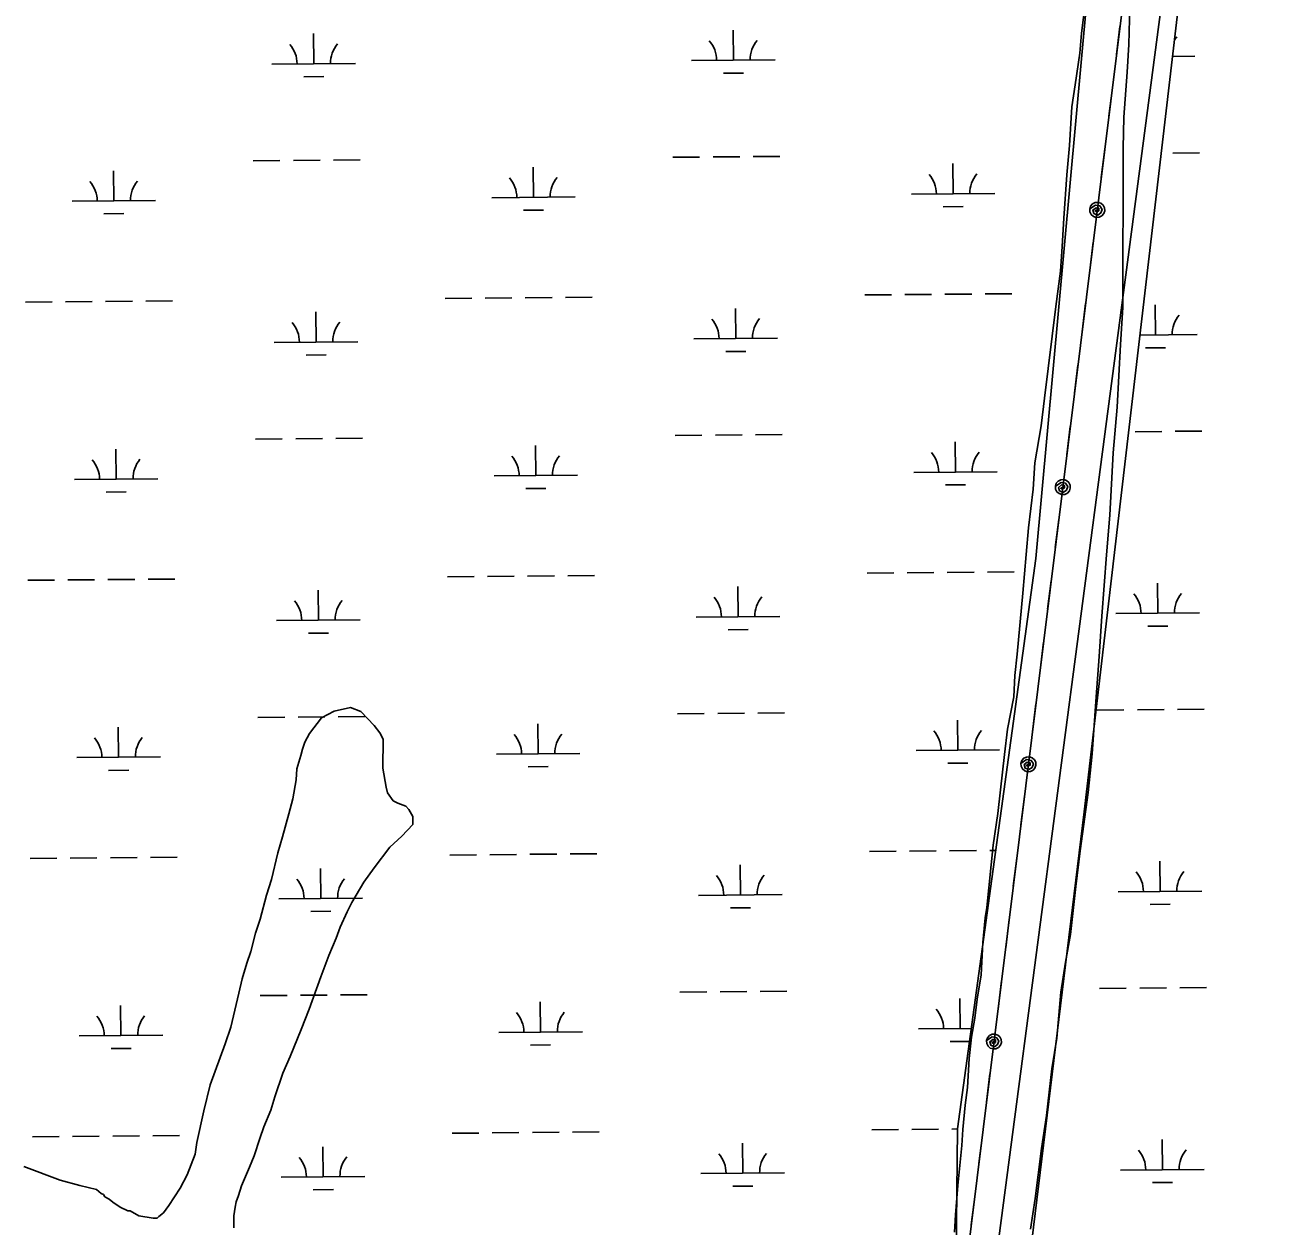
# Model space of a CAD drawing. Extents: x 3567028 to 3605064, y 510945 to 536587.
# Drawn here: x 3592848 to 3594340, y 532025 to 533461 of the extents above; entities that cross this region are included whole.
import ezdxf

# ---------------------------------------------------------------- set-up
doc = ezdxf.new("R2010")
doc.units = 0
for name, color, linetype in [('V-SITE-VEGE', 7, 'Continuous'), ('V-UTIL-LINE', 7, 'Continuous'), ('V-WETL-SWMP', 7, 'Continuous')]:
    doc.layers.add(name, color=color, linetype=linetype)

msp = doc.modelspace()

# ---------------------------------------------------------------- linework, layer by layer
at = {"layer": 'V-SITE-VEGE'}
for p, q in [((3594116.8, 533488.3), (3594112, 533450.6)), ((3594168.7, 533437.2), (3594169.7, 533482.6)), ((3594112, 533450.6), (3594110.1, 533426.9)), ((3594110.1, 533426.9), (3594104.4, 533389.2)), ((3594166.7, 533404.2), (3594168.7, 533437.2)), ((3594162.9, 533350.4), (3594166.7, 533404.2)), ((3594104.4, 533389.2), (3594100.5, 533362.7)), ((3594100.5, 533362.7), (3594097.6, 533316.5)), ((3594161.9, 533313.5), (3594162.9, 533350.4)), ((3594097.6, 533316.5), (3594094.7, 533281.5)), ((3594161.5, 533122.8), (3594161.9, 533313.5)), ((3594094.7, 533281.5), (3594090.9, 533229.6)), ((3594090.9, 533229.6), (3594088.9, 533195.6)), ((3594088.9, 533195.6), (3594087, 533166.3)), ((3594087, 533166.3), (3594081.2, 533123.9)), ((3594081.2, 533123.9), (3594067.8, 533014.3)), ((3594158.6, 533078.4), (3594161.5, 533122.8)), ((3594154.7, 533003.8), (3594158.6, 533078.4)), ((3594067.8, 533014.3), (3594064, 532981.3)), ((3594149.9, 532949), (3594154.7, 533003.8)), ((3594064, 532981.3), (3594056.4, 532936.9)), ((3594056.4, 532936.9), (3594054.4, 532905.7)), ((3594146, 532874.4), (3594149.9, 532949)), ((3594054.4, 532905.7), (3594048.7, 532859.5)), ((3594142.1, 532827.2), (3594146, 532874.4)), ((3594048.7, 532859.5), (3594045.8, 532827.4)), ((3594045.8, 532827.4), (3594041.9, 532781.1)), ((3594136.3, 532753.6), (3594142.1, 532827.2)), ((3594041.9, 532781.1), (3594035.2, 532708.4)), ((3594133.4, 532705.4), (3594136.3, 532753.6)), ((3594035.2, 532708.4), (3594032.3, 532682.9)), ((3594129.5, 532657.2), (3594133.4, 532705.4)), ((3594032.3, 532682.9), (3594031.3, 532657.4)), ((3594031.3, 532657.4), (3594023.7, 532618.7)), ((3594124.7, 532589.3), (3594129.5, 532657.2)), ((3593218.2, 532640), (3593203.1, 532632.4)), ((3593238, 532644.6), (3593218.2, 532640)), ((3593250.3, 532639.9), (3593238, 532644.6)), ((3593266.3, 532622.9), (3593250.3, 532639.9)), ((3593203.1, 532632.4), (3593188.9, 532613.6)), ((3593272.9, 532614.4), (3593266.3, 532622.9)), ((3593188.9, 532613.6), (3593183.2, 532603.2)), ((3593276.7, 532606.8), (3593272.9, 532614.4)), ((3593276.6, 532571.9), (3593276.7, 532606.8)), ((3594023.7, 532618.7), (3594019.9, 532588.5)), ((3593180.3, 532594.7), (3593178.4, 532587.1)), ((3593183.2, 532603.2), (3593180.3, 532594.7)), ((3593178.4, 532587.1), (3593173.7, 532571.1)), ((3594019.9, 532588.5), (3594015.1, 532546)), ((3594119.9, 532543), (3594124.7, 532589.3)), ((3593173.7, 532571.1), (3593172.7, 532557.9)), ((3593280.4, 532549.2), (3593276.6, 532571.9)), ((3593172.7, 532557.9), (3593168.9, 532535.2)), ((3593282.2, 532542.6), (3593280.4, 532549.2)), ((3593168.9, 532535.2), (3593164.1, 532517.3)), ((3593288.8, 532533.1), (3593282.2, 532542.6)), ((3593294.5, 532530.3), (3593288.8, 532533.1)), ((3594015.1, 532546), (3594012.2, 532517.7)), ((3594110.3, 532473.1), (3594119.9, 532543)), ((3593164.1, 532517.3), (3593156.5, 532489.9)), ((3593303.9, 532526.5), (3593294.5, 532530.3)), ((3593307.7, 532522.7), (3593303.9, 532526.5)), ((3593312.4, 532514.2), (3593307.7, 532522.7)), ((3594012.2, 532517.7), (3594006.5, 532479.9)), ((3593299.1, 532490.6), (3593312.4, 532504.7)), ((3593312.4, 532504.7), (3593312.4, 532514.2)), ((3593156.5, 532489.9), (3593150.8, 532471)), ((3593284.9, 532477.4), (3593299.1, 532490.6)), ((3593266, 532452.9), (3593284.9, 532477.4)), ((3594006.5, 532479.9), (3593998.8, 532405.3)), ((3594105.5, 532430.6), (3594110.3, 532473.1)), ((3593150.8, 532471), (3593143.2, 532438.9)), ((3593253.7, 532435.9), (3593266, 532452.9)), ((3593143.2, 532438.9), (3593137.5, 532420.1)), ((3593239.5, 532411.4), (3593253.7, 532435.9)), ((3594098.8, 532373), (3594105.5, 532430.6)), ((3593137.5, 532420.1), (3593129.9, 532391.7)), ((3593225.3, 532382.1), (3593233.8, 532400.1)), ((3593233.8, 532400.1), (3593239.5, 532411.4)), ((3593998.8, 532405.3), (3593996.9, 532393.1)), ((3593129.9, 532391.7), (3593124.2, 532374.8)), ((3593996.9, 532393.1), (3593994, 532363.8)), ((3593124.2, 532374.8), (3593118.5, 532353)), ((3593212, 532348.2), (3593220.5, 532368.9)), ((3593220.5, 532368.9), (3593225.3, 532382.1)), ((3594093.1, 532340), (3594098.8, 532373)), ((3593118.5, 532353), (3593113.8, 532338.9)), ((3593994, 532363.8), (3593992, 532325.1)), ((3593113.8, 532338.9), (3593108.1, 532320)), ((3593202.5, 532322.7), (3593212, 532348.2)), ((3594087.4, 532304.1), (3594093.1, 532340)), ((3593188.3, 532284), (3593202.5, 532322.7)), ((3593992, 532325.1), (3593987.2, 532295.8)), ((3593108.1, 532320), (3593104.3, 532303)), ((3593104.3, 532303), (3593094.8, 532262.4)), ((3593987.2, 532295.8), (3593984.4, 532273.1)), ((3594082.5, 532249.4), (3594087.4, 532304.1)), ((3593178.8, 532259.4), (3593188.3, 532284)), ((3593984.4, 532273.1), (3593980.6, 532250.5)), ((3593094.8, 532262.4), (3593088.1, 532242.6)), ((3593165.5, 532227.4), (3593178.8, 532259.4)), ((3593980.6, 532250.5), (3593977.7, 532225)), ((3594076.8, 532212.5), (3594082.5, 532249.4)), ((3593088.1, 532242.6), (3593070.1, 532193.5)), ((3593157, 532207.5), (3593165.5, 532227.4)), ((3593977.7, 532225), (3593975.7, 532190.1)), ((3593147.5, 532179.2), (3593157, 532207.5)), ((3594070.1, 532156.8), (3594076.8, 532212.5)), ((3593070.1, 532193.5), (3593062.5, 532162.4)), ((3593975.7, 532190.1), (3593972.9, 532169.3)), ((3593142.7, 532163.2), (3593147.5, 532179.2)), ((3593062.5, 532162.4), (3593053.9, 532124.6)), ((3593134.2, 532143.4), (3593142.7, 532163.2)), ((3593972.9, 532169.3), (3593970, 532140)), ((3594064.4, 532117.2), (3594070.1, 532156.8)), ((3593122.8, 532108.4), (3593129.5, 532129.2)), ((3593129.5, 532129.2), (3593134.2, 532143.4)), ((3593970, 532140), (3593969, 532121.1)), ((3593053.9, 532124.6), (3593052, 532110.5)), ((3593969, 532121.1), (3593964.2, 532073)), ((3594056.7, 532057.7), (3594064.4, 532117.2)), ((3593052, 532110.5), (3593042.5, 532085.9)), ((3593117.1, 532095.2), (3593122.8, 532108.4)), ((3592890.4, 532079.6), (3592847, 532095.7)), ((3593042.5, 532085.9), (3593034, 532069.9)), ((3593107.6, 532072.6), (3593117.1, 532095.2)), ((3592914, 532072.9), (3592890.4, 532079.6)), ((3592933.9, 532068.2), (3592914, 532072.9)), ((3593034, 532069.9), (3593020.7, 532049.1)), ((3593103.8, 532061.3), (3593107.6, 532072.6)), ((3593964.2, 532073), (3593961.3, 532038)), ((3592939.5, 532063.4), (3592933.9, 532068.2)), ((3592942.4, 532062.5), (3592939.5, 532063.4)), ((3592944.2, 532059.6), (3592942.4, 532062.5)), ((3592949, 532056.8), (3592944.2, 532059.6)), ((3592953.7, 532053), (3592949, 532056.8)), ((3593101, 532053.7), (3593103.8, 532061.3)), ((3594051, 532020.9), (3594056.7, 532057.7)), ((3592962.2, 532047.3), (3592953.7, 532053)), ((3592971.6, 532042.6), (3592962.2, 532047.3)), ((3592974.4, 532042.6), (3592971.6, 532042.6)), ((3592984.8, 532036.9), (3592974.4, 532042.6)), ((3593014.1, 532040.6), (3593008.4, 532035.9)), ((3593020.7, 532049.1), (3593014.1, 532040.6)), ((3593098.1, 532036.7), (3593100, 532047.1)), ((3593100, 532047.1), (3593101, 532053.7)), ((3593001.8, 532034), (3592984.8, 532036.9)), ((3593006.5, 532034), (3593001.8, 532034)), ((3593008.4, 532035.9), (3593006.5, 532034)), ((3593098.1, 532022.5), (3593098.1, 532036.7)), ((3593961.3, 532038), (3593960.3, 532017.3))]:
    msp.add_line(p, q, dxfattribs=at)
at = {"layer": 'V-UTIL-LINE'}
for points in [[(3594372.2, 534731.1), (3593797.6, 530374.6), (3593086.1, 524439.6)], [(3593783.6, 530442), (3594234.3, 534072.9), (3594320.5, 534730.6)], [(3594153.9, 533425.2), (3594158.1, 533458.9)], [(3594144.8, 533351.7), (3594149, 533385.5)], [(3594135.7, 533278.3), (3594139.9, 533312)], [(3594130.9, 533239.6), (3594128.3, 533238.2), (3594130.4, 533237.2), (3594132.8, 533238.5), (3594132.8, 533241.4), (3594129.5, 533242), (3594125.7, 533239.2), (3594127, 533235.2), (3594131.5, 533233.3), (3594135.2, 533235.9), (3594136.7, 533240.1), (3594134.1, 533244.2), (3594128.7, 533245.2), (3594121.9, 533240.7), (3594122.2, 533237.2), (3594123.8, 533234), (3594126.4, 533231.8), (3594129.8, 533230.6), (3594133.3, 533230.9), (3594136.4, 533232.5), (3594138.7, 533235.1), (3594139.8, 533238.5), (3594139.5, 533242), (3594138, 533245.1), (3594135.3, 533247.4), (3594132, 533248.5), (3594128.5, 533248.3), (3594125.3, 533246.7), (3594123, 533244), (3594121.9, 533240.7)], [(3594121.9, 533167.1), (3594126.1, 533200.9)], [(3594112.8, 533093.7), (3594117, 533127.4)], [(3594103.7, 533020.3), (3594107.8, 533054)], [(3594094.5, 532946.8), (3594098.7, 532980.6)], [(3594089.7, 532908.1), (3594087.2, 532906.8), (3594089.2, 532905.7), (3594091.6, 532907.1), (3594091.7, 532910), (3594088.3, 532910.6), (3594084.6, 532907.8), (3594085.9, 532903.7), (3594090.3, 532901.8), (3594094.1, 532904.5), (3594095.6, 532908.7), (3594093, 532912.7), (3594087.6, 532913.7), (3594080.8, 532909.2), (3594081.1, 532905.7), (3594082.6, 532902.6), (3594085.3, 532900.3), (3594088.6, 532899.2), (3594092.1, 532899.4), (3594095.3, 532901), (3594097.6, 532903.7), (3594098.7, 532907), (3594098.4, 532910.5), (3594096.8, 532913.7), (3594094.2, 532915.9), (3594090.8, 532917.1), (3594087.3, 532916.8), (3594084.2, 532915.2), (3594081.9, 532912.6), (3594080.8, 532909.2)], [(3594080.7, 532835.7), (3594084.9, 532869.4)], [(3594071.6, 532762.2), (3594075.8, 532796)], [(3594062.5, 532688.8), (3594066.7, 532722.5)], [(3594053.4, 532615.4), (3594057.6, 532649.1)], [(3594048.6, 532576.7), (3594046, 532575.3), (3594048.1, 532574.3), (3594050.5, 532575.6), (3594050.5, 532578.5), (3594047.2, 532579.1), (3594043.4, 532576.3), (3594044.7, 532572.2), (3594049.2, 532570.4), (3594053, 532573), (3594054.5, 532577.2), (3594051.9, 532581.3), (3594046.5, 532582.3), (3594039.7, 532577.8), (3594039.9, 532574.3), (3594041.5, 532571.1), (3594044.2, 532568.8), (3594047.5, 532567.7), (3594051, 532568), (3594054.1, 532569.6), (3594056.4, 532572.2), (3594057.5, 532575.6), (3594057.3, 532579.1), (3594055.7, 532582.2), (3594053, 532584.5), (3594049.7, 532585.6), (3594046.2, 532585.3), (3594043.1, 532583.8), (3594040.8, 532581.1), (3594039.7, 532577.8)], [(3594039.6, 532504.2), (3594043.8, 532538)], [(3594030.5, 532430.8), (3594034.7, 532464.5)], [(3594021.4, 532357.3), (3594025.6, 532391.1)], [(3594012.3, 532283.9), (3594016.4, 532317.7)], [(3594007.5, 532245.2), (3594004.9, 532243.9), (3594007, 532242.8), (3594009.4, 532244.1), (3594009.4, 532247.1), (3594006.1, 532247.6), (3594002.3, 532244.9), (3594003.6, 532240.8), (3594008.1, 532238.9), (3594011.8, 532241.6), (3594013.3, 532245.8), (3594010.7, 532249.8), (3594005.3, 532250.8), (3593998.5, 532246.3), (3593998.8, 532242.8), (3594000.4, 532239.7), (3594003, 532237.4), (3594006.3, 532236.3), (3594009.8, 532236.5), (3594013, 532238.1), (3594015.3, 532240.8), (3594016.4, 532244.1), (3594016.1, 532247.6), (3594014.6, 532250.7), (3594011.9, 532253), (3594008.6, 532254.1), (3594005.1, 532253.9), (3594001.9, 532252.3), (3593999.6, 532249.7), (3593998.5, 532246.3)], [(3593998.5, 532172.8), (3594002.6, 532206.5)], [(3593989.3, 532099.3), (3593993.5, 532133.1)], [(3593980.2, 532025.9), (3593984.4, 532059.6)]]:
    msp.add_lwpolyline(points, dxfattribs=at)
at = {"layer": 'V-WETL-SWMP'}
for p, q in [((3594115.2, 532519.7), (3594302.3, 534119.4)), ((3594155.3, 533892.1), (3594057.4, 532822.7)), ((3593193.9, 533414.2), (3593193.6, 533450.2)), ((3593695.8, 533418.4), (3593695.5, 533454.4)), ((3593143.9, 533413.8), (3593243.9, 533414.6)), ((3593645.8, 533418), (3593745.8, 533418.8)), ((3594220.8, 533422.8), (3594247.7, 533423.1)), ((3593182, 533398.7), (3593206, 533398.9)), ((3593683.9, 533402.9), (3593707.9, 533403.1)), ((3594221.2, 533307.4), (3594253.2, 533307.7)), ((3593121.5, 533298.1), (3593153.5, 533298.4)), ((3593169.5, 533298.5), (3593201.5, 533298.8)), ((3593217.5, 533298.9), (3593249.5, 533299.2)), ((3593623.4, 533302.4), (3593655.4, 533302.6)), ((3593671.4, 533302.8), (3593703.4, 533303)), ((3593719.4, 533303.2), (3593751.4, 533303.5)), ((3593958.6, 533258.8), (3593958.3, 533294.8)), ((3592954.8, 533250.3), (3592954.5, 533286.3)), ((3593456.7, 533254.5), (3593456.4, 533290.5)), ((3592904.8, 533249.9), (3593004.8, 533250.7)), ((3593406.7, 533254.1), (3593506.7, 533255)), ((3593908.6, 533258.3), (3594008.6, 533259.2)), ((3592942.9, 533234.8), (3592966.9, 533235)), ((3593444.8, 533239), (3593468.8, 533239.2)), ((3593946.7, 533243.2), (3593970.7, 533243.4)), ((3592849, 533129.3), (3592881, 533129.6)), ((3592897, 533129.7), (3592929, 533130)), ((3592945, 533130.1), (3592977, 533130.4)), ((3592993, 533130.5), (3593025, 533130.8)), ((3593350.9, 533133.6), (3593382.9, 533133.8)), ((3593398.9, 533134), (3593430.9, 533134.2)), ((3593446.9, 533134.4), (3593478.9, 533134.6)), ((3593494.9, 533134.8), (3593526.9, 533135.1)), ((3593852.8, 533137.8), (3593884.8, 533138.1)), ((3593900.8, 533138.2), (3593932.8, 533138.5)), ((3593948.8, 533138.6), (3593980.8, 533138.9)), ((3593996.8, 533139), (3594028.8, 533139.3)), ((3593196.7, 533081.5), (3593196.4, 533117.5)), ((3593698.6, 533085.8), (3593698.3, 533121.8)), ((3594200.5, 533090), (3594200.2, 533126)), ((3593648.6, 533085.3), (3593748.6, 533086.2)), ((3594181.9, 533089.8), (3594250.5, 533090.4)), ((3593146.7, 533081.1), (3593246.7, 533081.9)), ((3593686.7, 533070.2), (3593710.7, 533070.4)), ((3594188.6, 533074.5), (3594212.6, 533074.7)), ((3593184.8, 533066), (3593208.8, 533066.2)), ((3593124.3, 532965.5), (3593156.3, 532965.7)), ((3593172.3, 532965.9), (3593204.3, 532966.1)), ((3593220.3, 532966.3), (3593252.3, 532966.6)), ((3593626.2, 532969.7), (3593658.2, 532970)), ((3593674.2, 532970.1), (3593706.2, 532970.4)), ((3593722.2, 532970.5), (3593754.2, 532970.8)), ((3594176.1, 532974.3), (3594208.1, 532974.6)), ((3594224.1, 532974.8), (3594256.1, 532975)), ((3592957.6, 532917.6), (3592957.3, 532953.6)), ((3593459.5, 532921.9), (3593459.2, 532957.9)), ((3593961.4, 532926.1), (3593961.1, 532962.1)), ((3593409.5, 532921.4), (3593509.5, 532922.3)), ((3593911.4, 532925.7), (3594011.4, 532926.5)), ((3592907.6, 532917.2), (3593007.6, 532918.1)), ((3593447.6, 532906.3), (3593471.6, 532906.5)), ((3593949.5, 532910.6), (3593973.5, 532910.8)), ((3592945.7, 532902.1), (3592969.7, 532902.3)), ((3594057.4, 532822.7), (3593963.9, 532141)), ((3593353.7, 532800.9), (3593385.7, 532801.2)), ((3593401.7, 532801.3), (3593433.7, 532801.6)), ((3593449.7, 532801.7), (3593481.7, 532802)), ((3593497.7, 532802.1), (3593529.7, 532802.4)), ((3593855.6, 532805.1), (3593887.6, 532805.4)), ((3593903.6, 532805.5), (3593935.6, 532805.8)), ((3593951.6, 532805.9), (3593983.6, 532806.2)), ((3593999.6, 532806.4), (3594031.6, 532806.6)), ((3592851.8, 532796.7), (3592883.8, 532796.9)), ((3592899.8, 532797.1), (3592931.8, 532797.3)), ((3592947.8, 532797.5), (3592979.8, 532797.7)), ((3592995.8, 532797.9), (3593027.8, 532798.2)), ((3593701.4, 532753.1), (3593701.1, 532789.1)), ((3594203.3, 532757.3), (3594203, 532793.3)), ((3593199.5, 532748.9), (3593199.2, 532784.9)), ((3594153.3, 532756.9), (3594253.3, 532757.7)), ((3593149.5, 532748.4), (3593249.5, 532749.3)), ((3593651.4, 532752.7), (3593751.4, 532753.5)), ((3594191.4, 532741.8), (3594215.4, 532742)), ((3593187.6, 532733.3), (3593211.6, 532733.5)), ((3593689.5, 532737.6), (3593713.5, 532737.8)), ((3593629, 532637), (3593661, 532637.3)), ((3593677, 532637.5), (3593709, 532637.7)), ((3593725, 532637.9), (3593757, 532638.1)), ((3594130.9, 532641.3), (3594162.9, 532641.6)), ((3594178.9, 532641.7), (3594210.9, 532642)), ((3594226.9, 532642.1), (3594258.9, 532642.4)), ((3592960.4, 532585), (3592960.1, 532621)), ((3593127.1, 532632.8), (3593159.1, 532633.1)), ((3593175.1, 532633.2), (3593207.1, 532633.5)), ((3593223.1, 532633.6), (3593255.1, 532633.9)), ((3593462.3, 532589.2), (3593462, 532625.2)), ((3593964.2, 532593.4), (3593963.9, 532629.4)), ((3593914.2, 532593), (3594014.2, 532593.9)), ((3592910.4, 532584.6), (3593010.4, 532585.4)), ((3593412.3, 532588.8), (3593512.3, 532589.6)), ((3593952.3, 532577.9), (3593976.3, 532578.1)), ((3592948.6, 532569.4), (3592972.6, 532569.6)), ((3593450.4, 532573.7), (3593474.4, 532573.9)), ((3593999.5, 531570.7), (3594115.2, 532519.7)), ((3593858.4, 532472.5), (3593890.4, 532472.7)), ((3593906.4, 532472.9), (3593938.4, 532473.1)), ((3593954.4, 532473.3), (3593986.4, 532473.6)), ((3594002.4, 532473.7), (3594009.5, 532473.7)), ((3592854.6, 532464), (3592886.6, 532464.3)), ((3592902.6, 532464.4), (3592934.6, 532464.7)), ((3592950.6, 532464.8), (3592982.6, 532465.1)), ((3592998.6, 532465.2), (3593030.6, 532465.5)), ((3593356.5, 532468.2), (3593388.5, 532468.5)), ((3593404.5, 532468.6), (3593436.5, 532468.9)), ((3593452.5, 532469.1), (3593484.5, 532469.3)), ((3593500.5, 532469.5), (3593532.5, 532469.7)), ((3594206.1, 532424.7), (3594205.8, 532460.7)), ((3593202.3, 532416.2), (3593202, 532452.2)), ((3593704.2, 532420.4), (3593703.9, 532456.4)), ((3593152.3, 532415.8), (3593252.3, 532416.6)), ((3593654.2, 532420), (3593754.2, 532420.9)), ((3594156.1, 532424.2), (3594256.1, 532425.1)), ((3593190.5, 532400.7), (3593214.5, 532400.9)), ((3593692.3, 532404.9), (3593716.3, 532405.1)), ((3594194.2, 532409.1), (3594218.2, 532409.3)), ((3594133.7, 532308.6), (3594165.7, 532308.9)), ((3594181.7, 532309), (3594213.7, 532309.3)), ((3594229.7, 532309.4), (3594261.7, 532309.7)), ((3593129.9, 532300.1), (3593161.9, 532300.4)), ((3593177.9, 532300.6), (3593209.9, 532300.8)), ((3593225.9, 532301), (3593257.9, 532301.2)), ((3593631.8, 532304.4), (3593663.8, 532304.7)), ((3593679.8, 532304.8), (3593711.8, 532305.1)), ((3593727.8, 532305.2), (3593759.8, 532305.5)), ((3593967, 532260.8), (3593966.7, 532296.8)), ((3592963.2, 532252.3), (3592962.9, 532288.3)), ((3593465.1, 532256.5), (3593464.8, 532292.5)), ((3592913.2, 532251.9), (3593013.2, 532252.7)), ((3593415.1, 532256.1), (3593515.1, 532257)), ((3593917, 532260.4), (3593980.3, 532260.9)), ((3592951.4, 532236.8), (3592975.4, 532237)), ((3593453.2, 532241), (3593477.2, 532241.2)), ((3593955.1, 532245.2), (3593978.2, 532245.4)), ((3592857.4, 532131.3), (3592889.4, 532131.6)), ((3592905.4, 532131.7), (3592937.4, 532132)), ((3592953.4, 532132.2), (3592985.4, 532132.4)), ((3593001.4, 532132.6), (3593033.4, 532132.8)), ((3593359.3, 532135.6), (3593391.3, 532135.8)), ((3593407.3, 532136), (3593439.3, 532136.3)), ((3593455.3, 532136.4), (3593487.3, 532136.7)), ((3593503.3, 532136.8), (3593535.3, 532137.1)), ((3593861.2, 532139.8), (3593893.2, 532140.1)), ((3593909.2, 532140.2), (3593941.2, 532140.5)), ((3593957.2, 532140.6), (3593963.9, 532140.7)), ((3593963.9, 532141), (3593959.4, 531744.4)), ((3593205.1, 532083.5), (3593204.8, 532119.5)), ((3593707, 532087.8), (3593706.7, 532123.8)), ((3594208.9, 532092), (3594208.6, 532128)), ((3593155.1, 532083.1), (3593255.1, 532084)), ((3593657, 532087.3), (3593757, 532088.2)), ((3594158.9, 532091.6), (3594258.9, 532092.4)), ((3593695.2, 532072.2), (3593719.2, 532072.4)), ((3594197, 532076.5), (3594221, 532076.7)), ((3593193.3, 532068), (3593217.3, 532068.2))]:
    msp.add_line(p, q, dxfattribs=at)
for centre, start, end in [((3593640.5, 533418.4), 359.7115, 41.2552), ((3593751, 533419.4), 139.7115, 181.2552), ((3594252.9, 533423.6), 139.7115, 147.7294), ((3593138.7, 533414.2), 359.7115, 41.2552), ((3593249.1, 533415.1), 139.7115, 181.2552), ((3593401.5, 533254.5), 359.7115, 41.2552), ((3593511.9, 533255.5), 139.7115, 181.2552), ((3593903.3, 533258.8), 359.7115, 41.2552), ((3594013.8, 533259.7), 139.7115, 181.2552), ((3592899.6, 533250.3), 359.7115, 41.2552), ((3593010, 533251.2), 139.7115, 181.2552), ((3594255.7, 533090.9), 139.7115, 181.2552), ((3593141.5, 533081.5), 359.7115, 41.2552), ((3593251.9, 533082.5), 139.7115, 181.2552), ((3593643.4, 533085.8), 359.7115, 41.2552), ((3593753.8, 533086.7), 139.7115, 181.2552), ((3593906.1, 532926.1), 359.7115, 41.2552), ((3594016.6, 532927), 139.7115, 181.2552), ((3592902.4, 532917.6), 359.7115, 41.2552), ((3593012.9, 532918.6), 139.7115, 181.2552), ((3593404.3, 532921.9), 359.7115, 41.2552), ((3593514.7, 532922.8), 139.7115, 181.2552), ((3593144.3, 532748.9), 359.7115, 41.2552), ((3593254.8, 532749.8), 139.7115, 181.2552), ((3593646.2, 532753.1), 359.7115, 41.2552), ((3593756.6, 532754), 139.7115, 181.2552), ((3594148.1, 532757.3), 359.7115, 41.2552), ((3594258.5, 532758.3), 139.7115, 181.2552), ((3592905.2, 532585), 359.7115, 41.2552), ((3593015.7, 532585.9), 139.7115, 181.2552), ((3593407.1, 532589.2), 359.7115, 41.2552), ((3593517.5, 532590.1), 139.7115, 181.2552), ((3593909, 532593.5), 359.7115, 41.2552), ((3594019.4, 532594.4), 139.7115, 181.2552), ((3593649, 532420.4), 359.7115, 41.2552), ((3593759.5, 532421.4), 139.7115, 181.2552), ((3594150.9, 532424.7), 359.7115, 41.2552), ((3594261.3, 532425.6), 139.7115, 181.2552), ((3593147.1, 532416.2), 359.7115, 41.2552), ((3593257.6, 532417.1), 139.7115, 181.2552), ((3593409.9, 532256.6), 359.7115, 41.2552), ((3593520.4, 532257.5), 139.7115, 181.2552), ((3593911.8, 532260.8), 359.7115, 41.2552), ((3592908, 532252.3), 359.7115, 41.2552), ((3593018.5, 532253.3), 139.7115, 181.2552), ((3594153.7, 532092), 359.7115, 41.2552), ((3594264.1, 532092.9), 139.7115, 181.2552), ((3593149.9, 532083.5), 359.7115, 41.2552), ((3593260.4, 532084.5), 139.7115, 181.2552), ((3593651.8, 532087.8), 359.7115, 41.2552), ((3593762.3, 532088.7), 139.7115, 181.2552)]:
    msp.add_arc(centre, 35.2, start, end, dxfattribs=at)

doc.saveas('drawing.dxf')
